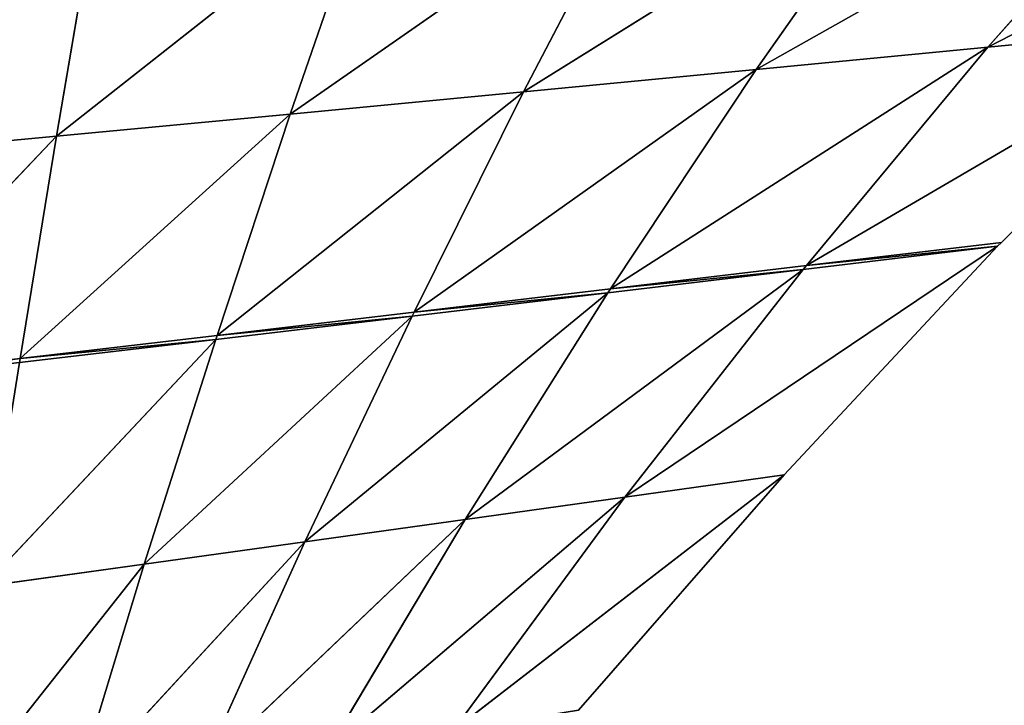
# Model space of a CAD drawing. Extents: x 219 to 498, y 110 to 382.
# Tile 622 of 656: x 358 to 402, y 171 to 201. Entities that reach past the tile are written whole.
import ezdxf

# ---------------------------------------------------------------- set-up
doc = ezdxf.new("R2010")
doc.units = 0
doc.header["$MEASUREMENT"] = 0
doc.layers.get('0').update_dxf_attribs({"color": 144, "linetype": 'CONTINUOUS'})
doc.layers.add('VOILE', color=134, linetype='CONTINUOUS')

# ---------------------------------------------------------------- blocks, each defined once
blk = doc.blocks.new('GROUPE_18')
at = {"color": 233}
for p, q in [((188.766, 83.68, 12.923), (168.298, 73.431, 17.977)), ((176.821, 82.922, 15.242), (157.954, 72.525, 19.506)), ((176.821, 82.922, 15.242), (168.298, 73.431, 17.977)), ((164.798, 82.142, 17.179), (147.568, 71.603, 20.745)), ((164.798, 82.142, 17.179), (157.954, 72.525, 19.506)), ((152.714, 81.341, 18.732), (137.153, 70.666, 21.693)), ((152.714, 81.341, 18.732), (147.568, 71.603, 20.745)), ((140.588, 80.521, 19.898), (126.722, 69.716, 22.347)), ((140.588, 80.521, 19.898), (137.153, 70.666, 21.693)), ((128.438, 79.681, 20.674), (126.722, 69.716, 22.347)), ((178.584, 74.32, 16.161), (160.194, 63.832, 20.713)), ((178.584, 74.32, 16.161), (168.298, 73.431, 17.977)), ((168.898, 64.793, 19.357), (178.584, 74.32, 16.161)), ((168.298, 73.431, 17.977), (151.452, 62.858, 21.86)), ((168.298, 73.431, 17.977), (157.954, 72.525, 19.506)), ((168.298, 73.431, 17.977), (160.194, 63.832, 20.713)), ((157.954, 72.525, 19.506), (142.681, 61.873, 22.795)), ((157.954, 72.525, 19.506), (147.568, 71.603, 20.745)), ((157.954, 72.525, 19.506), (151.452, 62.858, 21.86)), ((147.568, 71.603, 20.745), (133.892, 60.877, 23.519)), ((147.568, 71.603, 20.745), (137.153, 70.666, 21.693)), ((147.568, 71.603, 20.745), (142.681, 61.873, 22.795)), ((137.153, 70.666, 21.693), (125.093, 59.872, 24.029)), ((137.153, 70.666, 21.693), (126.722, 69.716, 22.347)), ((137.153, 70.666, 21.693), (133.892, 60.877, 23.519)), ((126.722, 69.716, 22.347), (116.293, 68.754, 22.708)), ((126.722, 69.716, 22.347), (116.299, 58.859, 24.326)), ((126.722, 69.716, 22.347), (125.093, 59.872, 24.029)), ((168.726, 64.624, 19.413), (152.092, 53.662, 23.656)), ((168.726, 64.624, 19.413), (160.051, 63.662, 20.763)), ((168.898, 64.793, 19.357), (160.194, 63.832, 20.713)), ((160.194, 63.832, 20.713), (151.452, 62.858, 21.86)), ((160.194, 63.832, 20.713), (160.051, 63.662, 20.763)), ((160.051, 63.662, 20.763), (144.957, 52.712, 24.492)), ((160.051, 63.662, 20.763), (151.337, 62.688, 21.904)), ((160.051, 63.662, 20.763), (152.092, 53.662, 23.656)), ((151.452, 62.858, 21.86), (142.681, 61.873, 22.795)), ((151.452, 62.858, 21.86), (151.337, 62.688, 21.904)), ((151.337, 62.688, 21.904), (137.804, 51.754, 25.184)), ((151.337, 62.688, 21.904), (142.595, 61.702, 22.835)), ((151.337, 62.688, 21.904), (144.957, 52.712, 24.492)), ((142.595, 61.702, 22.835), (130.639, 50.789, 25.732)), ((142.595, 61.702, 22.835), (133.834, 60.706, 23.556)), ((142.681, 61.873, 22.795), (133.892, 60.877, 23.519)), ((142.595, 61.702, 22.835), (137.804, 51.754, 25.184)), ((142.681, 61.873, 22.795), (142.595, 61.702, 22.835)), ((133.834, 60.706, 23.556), (123.469, 49.819, 26.136)), ((133.834, 60.706, 23.556), (125.065, 59.7, 24.065)), ((133.892, 60.877, 23.519), (125.093, 59.872, 24.029)), ((133.834, 60.706, 23.556), (130.639, 50.789, 25.732)), ((133.892, 60.877, 23.519), (133.834, 60.706, 23.556)), ((125.093, 59.872, 24.029), (116.299, 58.859, 24.326)), ((125.093, 59.872, 24.029), (125.065, 59.7, 24.065)), ((159.203, 54.603, 22.678), (144.426, 43.409, 26.587)), ((159.203, 54.603, 22.678), (152.092, 53.662, 23.656)), ((152.092, 53.662, 23.656), (138.814, 42.544, 27.135)), ((152.092, 53.662, 23.656), (144.426, 43.409, 26.587)), ((152.092, 53.662, 23.656), (144.957, 52.712, 24.492)), ((144.957, 52.712, 24.492), (133.192, 41.675, 27.593)), ((144.957, 52.712, 24.492), (137.804, 51.754, 25.184)), ((144.957, 52.712, 24.492), (138.814, 42.544, 27.135)), ((137.804, 51.754, 25.184), (127.564, 40.802, 27.959)), ((137.804, 51.754, 25.184), (130.639, 50.789, 25.732)), ((137.804, 51.754, 25.184), (133.192, 41.675, 27.593)), ((130.639, 50.789, 25.732), (121.935, 39.925, 28.234)), ((130.639, 50.789, 25.732), (123.469, 49.819, 26.136)), ((130.639, 50.789, 25.732), (127.564, 40.802, 27.959))]:
    blk.add_line(p, q, dxfattribs=at)
for p, q in [((188.766, 83.669, 12.735), (168.298, 73.42, 17.79)), ((176.821, 82.911, 15.055), (157.954, 72.514, 19.319)), ((168.298, 73.42, 17.79), (176.821, 82.911, 15.055)), ((147.568, 71.592, 20.558), (164.798, 82.131, 16.992)), ((157.954, 72.514, 19.319), (164.798, 82.131, 16.992)), ((137.153, 70.655, 21.505), (152.714, 81.331, 18.545)), ((147.568, 71.592, 20.558), (152.714, 81.331, 18.545)), ((126.722, 69.705, 22.16), (140.588, 80.51, 19.71)), ((137.153, 70.655, 21.505), (140.588, 80.51, 19.71)), ((126.722, 69.705, 22.16), (128.438, 79.67, 20.487)), ((178.584, 74.309, 15.973), (160.194, 63.821, 20.526)), ((178.584, 74.309, 15.973), (168.298, 73.42, 17.79)), ((168.898, 64.782, 19.17), (178.584, 74.309, 15.973)), ((168.298, 73.42, 17.79), (151.452, 62.847, 21.672)), ((168.298, 73.42, 17.79), (157.954, 72.514, 19.319)), ((160.194, 63.821, 20.526), (168.298, 73.42, 17.79)), ((157.954, 72.514, 19.319), (142.681, 61.862, 22.608)), ((157.954, 72.514, 19.319), (147.568, 71.592, 20.558)), ((151.452, 62.847, 21.672), (157.954, 72.514, 19.319)), ((133.892, 60.866, 23.331), (147.568, 71.592, 20.558)), ((147.568, 71.592, 20.558), (137.153, 70.655, 21.505)), ((142.681, 61.862, 22.608), (147.568, 71.592, 20.558)), ((125.093, 59.861, 23.842), (137.153, 70.655, 21.505)), ((137.153, 70.655, 21.505), (126.722, 69.705, 22.16)), ((133.892, 60.866, 23.331), (137.153, 70.655, 21.505)), ((126.722, 69.705, 22.16), (116.293, 68.743, 22.52)), ((116.299, 58.848, 24.139), (126.722, 69.705, 22.16)), ((125.093, 59.861, 23.842), (126.722, 69.705, 22.16)), ((152.092, 53.651, 23.469), (168.726, 64.613, 19.226)), ((168.726, 64.624, 19.413), (159.203, 54.603, 22.678)), ((159.203, 54.592, 22.49), (168.726, 64.613, 19.226)), ((160.051, 63.651, 20.576), (168.726, 64.613, 19.226)), ((168.898, 64.782, 19.17), (160.194, 63.821, 20.526)), ((168.898, 64.793, 19.357), (168.726, 64.624, 19.413)), ((168.726, 64.613, 19.226), (168.898, 64.782, 19.17)), ((168.726, 64.624, 19.413), (168.726, 64.613, 19.226)), ((168.898, 64.782, 19.17), (168.898, 64.793, 19.357)), ((160.194, 63.821, 20.526), (151.452, 62.847, 21.672)), ((160.051, 63.651, 20.576), (160.194, 63.821, 20.526)), ((144.957, 52.701, 24.305), (160.051, 63.651, 20.576)), ((151.337, 62.677, 21.717), (160.051, 63.651, 20.576)), ((160.051, 63.651, 20.576), (152.092, 53.651, 23.469)), ((151.452, 62.847, 21.672), (142.681, 61.862, 22.608)), ((151.337, 62.677, 21.717), (151.452, 62.847, 21.672)), ((137.804, 51.743, 24.997), (151.337, 62.677, 21.717)), ((142.595, 61.691, 22.648), (151.337, 62.677, 21.717)), ((151.337, 62.677, 21.717), (144.957, 52.701, 24.305)), ((130.639, 50.778, 25.545), (142.595, 61.691, 22.648)), ((133.834, 60.695, 23.369), (142.595, 61.691, 22.648)), ((142.681, 61.862, 22.608), (133.892, 60.866, 23.331)), ((142.595, 61.691, 22.648), (137.804, 51.743, 24.997)), ((142.595, 61.691, 22.648), (142.681, 61.862, 22.608)), ((123.469, 49.808, 25.949), (133.834, 60.695, 23.369)), ((125.065, 59.689, 23.878), (133.834, 60.695, 23.369)), ((133.892, 60.866, 23.331), (125.093, 59.861, 23.842)), ((130.639, 50.778, 25.545), (133.834, 60.695, 23.369)), ((133.834, 60.695, 23.369), (133.892, 60.866, 23.331)), ((116.299, 58.848, 24.139), (125.093, 59.861, 23.842)), ((125.065, 59.689, 23.878), (125.093, 59.861, 23.842)), ((144.426, 43.398, 26.4), (159.203, 54.592, 22.49)), ((159.203, 54.603, 22.678), (150.024, 44.268, 25.949)), ((150.024, 44.257, 25.762), (159.203, 54.592, 22.49)), ((152.092, 53.651, 23.469), (159.203, 54.592, 22.49)), ((159.203, 54.603, 22.678), (159.203, 54.592, 22.49)), ((138.814, 42.534, 26.948), (152.092, 53.651, 23.469)), ((152.092, 53.651, 23.469), (144.426, 43.398, 26.4)), ((144.957, 52.701, 24.305), (152.092, 53.651, 23.469)), ((133.192, 41.664, 27.406), (144.957, 52.701, 24.305)), ((137.804, 51.743, 24.997), (144.957, 52.701, 24.305)), ((144.957, 52.701, 24.305), (138.814, 42.534, 26.948)), ((127.564, 40.791, 27.772), (137.804, 51.743, 24.997)), ((130.639, 50.778, 25.545), (137.804, 51.743, 24.997)), ((137.804, 51.743, 24.997), (133.192, 41.664, 27.406)), ((121.935, 39.914, 28.047), (130.639, 50.778, 25.545)), ((123.469, 49.808, 25.949), (130.639, 50.778, 25.545)), ((127.564, 40.791, 27.772), (130.639, 50.778, 25.545))]:
    blk.add_line(p, q)
at = {"color": 22}
mesh = blk.add_polyface(dxfattribs=at)
corners = [(188.766, 83.68, 12.923), (176.821, 82.922, 15.242), (168.298, 73.431, 17.977)]
mesh.append_faces([[corners[k] for k in face] for face in [(0, 1, 2)]], dxfattribs={"color": 22})
mesh = blk.add_polyface(dxfattribs=at)
corners = [(188.766, 83.68, 12.923), (168.298, 73.431, 17.977), (178.584, 74.32, 16.161)]
mesh.append_faces([[corners[k] for k in face] for face in [(0, 1, 2)]], dxfattribs={"color": 22})
mesh = blk.add_polyface(dxfattribs=at)
corners = [(188.766, 83.669, 12.735), (178.584, 74.309, 15.973), (168.298, 73.42, 17.79)]
mesh.append_faces([[corners[k] for k in face] for face in [(0, 1, 2)]], dxfattribs={"color": 22})
mesh = blk.add_polyface(dxfattribs=at)
corners = [(188.766, 83.669, 12.735), (168.298, 73.42, 17.79), (176.821, 82.911, 15.055)]
mesh.append_faces([[corners[k] for k in face] for face in [(0, 1, 2)]], dxfattribs={"color": 22})
mesh = blk.add_polyface(dxfattribs=at)
corners = [(176.821, 82.922, 15.242), (157.954, 72.525, 19.506), (168.298, 73.431, 17.977)]
mesh.append_faces([[corners[k] for k in face] for face in [(0, 1, 2)]], dxfattribs={"color": 22})
mesh = blk.add_polyface(dxfattribs=at)
corners = [(176.821, 82.922, 15.242), (164.798, 82.142, 17.179), (157.954, 72.525, 19.506)]
mesh.append_faces([[corners[k] for k in face] for face in [(0, 1, 2)]], dxfattribs={"color": 22})
mesh = blk.add_polyface(dxfattribs=at)
corners = [(176.821, 82.911, 15.055), (168.298, 73.42, 17.79), (157.954, 72.514, 19.319)]
mesh.append_faces([[corners[k] for k in face] for face in [(0, 1, 2)]], dxfattribs={"color": 22})
mesh = blk.add_polyface(dxfattribs=at)
corners = [(176.821, 82.911, 15.055), (157.954, 72.514, 19.319), (164.798, 82.131, 16.992)]
mesh.append_faces([[corners[k] for k in face] for face in [(0, 1, 2)]], dxfattribs={"color": 22})
mesh = blk.add_polyface(dxfattribs=at)
corners = [(164.798, 82.142, 17.179), (147.568, 71.603, 20.745), (157.954, 72.525, 19.506)]
mesh.append_faces([[corners[k] for k in face] for face in [(0, 1, 2)]], dxfattribs={"color": 22})
mesh = blk.add_polyface(dxfattribs=at)
corners = [(164.798, 82.142, 17.179), (152.714, 81.341, 18.732), (147.568, 71.603, 20.745)]
mesh.append_faces([[corners[k] for k in face] for face in [(0, 1, 2)]], dxfattribs={"color": 22})
mesh = blk.add_polyface(dxfattribs=at)
corners = [(164.798, 82.131, 16.992), (147.568, 71.592, 20.558), (152.714, 81.331, 18.545)]
mesh.append_faces([[corners[k] for k in face] for face in [(0, 1, 2)]], dxfattribs={"color": 22})
mesh = blk.add_polyface(dxfattribs=at)
corners = [(164.798, 82.131, 16.992), (157.954, 72.514, 19.319), (147.568, 71.592, 20.558)]
mesh.append_faces([[corners[k] for k in face] for face in [(0, 1, 2)]], dxfattribs={"color": 22})
mesh = blk.add_polyface(dxfattribs=at)
corners = [(152.714, 81.341, 18.732), (140.588, 80.521, 19.898), (137.153, 70.666, 21.693)]
mesh.append_faces([[corners[k] for k in face] for face in [(0, 1, 2)]], dxfattribs={"color": 22})
mesh = blk.add_polyface(dxfattribs=at)
corners = [(152.714, 81.341, 18.732), (137.153, 70.666, 21.693), (147.568, 71.603, 20.745)]
mesh.append_faces([[corners[k] for k in face] for face in [(0, 1, 2)]], dxfattribs={"color": 22})
mesh = blk.add_polyface(dxfattribs=at)
corners = [(152.714, 81.331, 18.545), (137.153, 70.655, 21.505), (140.588, 80.51, 19.71)]
mesh.append_faces([[corners[k] for k in face] for face in [(0, 1, 2)]], dxfattribs={"color": 22})
mesh = blk.add_polyface(dxfattribs=at)
corners = [(152.714, 81.331, 18.545), (147.568, 71.592, 20.558), (137.153, 70.655, 21.505)]
mesh.append_faces([[corners[k] for k in face] for face in [(0, 1, 2)]], dxfattribs={"color": 22})
mesh = blk.add_polyface(dxfattribs=at)
corners = [(140.588, 80.521, 19.898), (128.438, 79.681, 20.674), (126.722, 69.716, 22.347)]
mesh.append_faces([[corners[k] for k in face] for face in [(0, 1, 2)]], dxfattribs={"color": 22})
mesh = blk.add_polyface(dxfattribs=at)
corners = [(140.588, 80.521, 19.898), (126.722, 69.716, 22.347), (137.153, 70.666, 21.693)]
mesh.append_faces([[corners[k] for k in face] for face in [(0, 1, 2)]], dxfattribs={"color": 22})
mesh = blk.add_polyface(dxfattribs=at)
corners = [(140.588, 80.51, 19.71), (126.722, 69.705, 22.16), (128.438, 79.67, 20.487)]
mesh.append_faces([[corners[k] for k in face] for face in [(0, 1, 2)]], dxfattribs={"color": 22})
mesh = blk.add_polyface(dxfattribs=at)
corners = [(140.588, 80.51, 19.71), (137.153, 70.655, 21.505), (126.722, 69.705, 22.16)]
mesh.append_faces([[corners[k] for k in face] for face in [(0, 1, 2)]], dxfattribs={"color": 22})
mesh = blk.add_polyface(dxfattribs=at)
corners = [(128.438, 79.681, 20.674), (116.286, 78.825, 21.06), (116.293, 68.754, 22.708)]
mesh.append_faces([[corners[k] for k in face] for face in [(0, 1, 2)]], dxfattribs={"color": 22})
mesh = blk.add_polyface(dxfattribs=at)
corners = [(128.438, 79.67, 20.487), (116.293, 68.743, 22.52), (116.286, 78.814, 20.873)]
mesh.append_faces([[corners[k] for k in face] for face in [(0, 1, 2)]], dxfattribs={"color": 22})
mesh = blk.add_polyface(dxfattribs=at)
corners = [(128.438, 79.681, 20.674), (116.293, 68.754, 22.708), (126.722, 69.716, 22.347)]
mesh.append_faces([[corners[k] for k in face] for face in [(0, 1, 2)]], dxfattribs={"color": 22})
mesh = blk.add_polyface(dxfattribs=at)
corners = [(128.438, 79.67, 20.487), (126.722, 69.705, 22.16), (116.293, 68.743, 22.52)]
mesh.append_faces([[corners[k] for k in face] for face in [(0, 1, 2)]], dxfattribs={"color": 22})
mesh = blk.add_polyface(dxfattribs=at)
corners = [(178.584, 74.32, 16.161), (160.194, 63.832, 20.713), (168.898, 64.793, 19.357)]
mesh.append_faces([[corners[k] for k in face] for face in [(0, 1, 2)]], dxfattribs={"color": 22})
mesh = blk.add_polyface(dxfattribs=at)
corners = [(178.584, 74.32, 16.161), (168.298, 73.431, 17.977), (160.194, 63.832, 20.713)]
mesh.append_faces([[corners[k] for k in face] for face in [(0, 1, 2)]], dxfattribs={"color": 22})
mesh = blk.add_polyface(dxfattribs=at)
corners = [(178.584, 74.309, 15.973), (160.194, 63.821, 20.526), (168.298, 73.42, 17.79)]
mesh.append_faces([[corners[k] for k in face] for face in [(0, 1, 2)]], dxfattribs={"color": 22})
mesh = blk.add_polyface(dxfattribs=at)
corners = [(178.584, 74.309, 15.973), (168.898, 64.782, 19.17), (160.194, 63.821, 20.526)]
mesh.append_faces([[corners[k] for k in face] for face in [(0, 1, 2)]], dxfattribs={"color": 22})
mesh = blk.add_polyface(dxfattribs=at)
corners = [(178.584, 74.309, 15.973), (168.898, 64.793, 19.357), (168.898, 64.782, 19.17), (178.584, 74.32, 16.161)]
mesh.append_faces([[corners[k] for k in face] for face in [(0, 1, 2), (1, 0, 3)]], dxfattribs={"vtx0": -1, "color": 22})
mesh = blk.add_polyface(dxfattribs=at)
corners = [(168.298, 73.431, 17.977), (157.954, 72.525, 19.506), (151.452, 62.858, 21.86)]
mesh.append_faces([[corners[k] for k in face] for face in [(0, 1, 2)]], dxfattribs={"color": 22})
mesh = blk.add_polyface(dxfattribs=at)
corners = [(168.298, 73.431, 17.977), (151.452, 62.858, 21.86), (160.194, 63.832, 20.713)]
mesh.append_faces([[corners[k] for k in face] for face in [(0, 1, 2)]], dxfattribs={"color": 22})
mesh = blk.add_polyface(dxfattribs=at)
corners = [(168.298, 73.42, 17.79), (151.452, 62.847, 21.672), (157.954, 72.514, 19.319)]
mesh.append_faces([[corners[k] for k in face] for face in [(0, 1, 2)]], dxfattribs={"color": 22})
mesh = blk.add_polyface(dxfattribs=at)
corners = [(168.298, 73.42, 17.79), (160.194, 63.821, 20.526), (151.452, 62.847, 21.672)]
mesh.append_faces([[corners[k] for k in face] for face in [(0, 1, 2)]], dxfattribs={"color": 22})
mesh = blk.add_polyface(dxfattribs=at)
corners = [(157.954, 72.525, 19.506), (147.568, 71.603, 20.745), (142.681, 61.873, 22.795)]
mesh.append_faces([[corners[k] for k in face] for face in [(0, 1, 2)]], dxfattribs={"color": 22})
mesh = blk.add_polyface(dxfattribs=at)
corners = [(157.954, 72.525, 19.506), (142.681, 61.873, 22.795), (151.452, 62.858, 21.86)]
mesh.append_faces([[corners[k] for k in face] for face in [(0, 1, 2)]], dxfattribs={"color": 22})
mesh = blk.add_polyface(dxfattribs=at)
corners = [(157.954, 72.514, 19.319), (151.452, 62.847, 21.672), (142.681, 61.862, 22.608)]
mesh.append_faces([[corners[k] for k in face] for face in [(0, 1, 2)]], dxfattribs={"color": 22})
mesh = blk.add_polyface(dxfattribs=at)
corners = [(157.954, 72.514, 19.319), (142.681, 61.862, 22.608), (147.568, 71.592, 20.558)]
mesh.append_faces([[corners[k] for k in face] for face in [(0, 1, 2)]], dxfattribs={"color": 22})
mesh = blk.add_polyface(dxfattribs=at)
corners = [(147.568, 71.603, 20.745), (133.892, 60.877, 23.519), (142.681, 61.873, 22.795)]
mesh.append_faces([[corners[k] for k in face] for face in [(0, 1, 2)]], dxfattribs={"color": 22})
mesh = blk.add_polyface(dxfattribs=at)
corners = [(147.568, 71.603, 20.745), (137.153, 70.666, 21.693), (133.892, 60.877, 23.519)]
mesh.append_faces([[corners[k] for k in face] for face in [(0, 1, 2)]], dxfattribs={"color": 22})
mesh = blk.add_polyface(dxfattribs=at)
corners = [(147.568, 71.592, 20.558), (133.892, 60.866, 23.331), (137.153, 70.655, 21.505)]
mesh.append_faces([[corners[k] for k in face] for face in [(0, 1, 2)]], dxfattribs={"color": 22})
mesh = blk.add_polyface(dxfattribs=at)
corners = [(147.568, 71.592, 20.558), (142.681, 61.862, 22.608), (133.892, 60.866, 23.331)]
mesh.append_faces([[corners[k] for k in face] for face in [(0, 1, 2)]], dxfattribs={"color": 22})
mesh = blk.add_polyface(dxfattribs=at)
corners = [(137.153, 70.666, 21.693), (126.722, 69.716, 22.347), (125.093, 59.872, 24.029)]
mesh.append_faces([[corners[k] for k in face] for face in [(0, 1, 2)]], dxfattribs={"color": 22})
mesh = blk.add_polyface(dxfattribs=at)
corners = [(137.153, 70.666, 21.693), (125.093, 59.872, 24.029), (133.892, 60.877, 23.519)]
mesh.append_faces([[corners[k] for k in face] for face in [(0, 1, 2)]], dxfattribs={"color": 22})
mesh = blk.add_polyface(dxfattribs=at)
corners = [(137.153, 70.655, 21.505), (125.093, 59.861, 23.842), (126.722, 69.705, 22.16)]
mesh.append_faces([[corners[k] for k in face] for face in [(0, 1, 2)]], dxfattribs={"color": 22})
mesh = blk.add_polyface(dxfattribs=at)
corners = [(137.153, 70.655, 21.505), (133.892, 60.866, 23.331), (125.093, 59.861, 23.842)]
mesh.append_faces([[corners[k] for k in face] for face in [(0, 1, 2)]], dxfattribs={"color": 22})
mesh = blk.add_polyface(dxfattribs=at)
corners = [(116.293, 68.75, 22.708), (126.722, 69.716, 22.347), (116.293, 68.754, 22.708), (116.299, 58.859, 24.326)]
mesh.append_faces([[corners[k] for k in face] for face in [(0, 1, 2), (1, 0, 3)]], dxfattribs={"vtx0": -1, "color": 22})
mesh = blk.add_polyface(dxfattribs=at)
corners = [(126.722, 69.705, 22.16), (116.293, 68.739, 22.521), (116.293, 68.743, 22.52), (116.299, 58.848, 24.139)]
mesh.append_faces([[corners[k] for k in face] for face in [(0, 1, 2), (1, 0, 3)]], dxfattribs={"vtx0": -1, "color": 22})
mesh = blk.add_polyface(dxfattribs=at)
corners = [(126.722, 69.716, 22.347), (116.299, 58.859, 24.326), (125.093, 59.872, 24.029)]
mesh.append_faces([[corners[k] for k in face] for face in [(0, 1, 2)]], dxfattribs={"color": 22})
mesh = blk.add_polyface(dxfattribs=at)
corners = [(126.722, 69.705, 22.16), (125.093, 59.861, 23.842), (116.299, 58.848, 24.139)]
mesh.append_faces([[corners[k] for k in face] for face in [(0, 1, 2)]], dxfattribs={"color": 22})
mesh = blk.add_polyface(dxfattribs=at)
corners = [(168.726, 64.624, 19.413), (160.051, 63.662, 20.763), (152.092, 53.662, 23.656)]
mesh.append_faces([[corners[k] for k in face] for face in [(0, 1, 2)]], dxfattribs={"color": 22})
mesh = blk.add_polyface(dxfattribs=at)
corners = [(168.726, 64.624, 19.413), (152.092, 53.662, 23.656), (159.203, 54.603, 22.678)]
mesh.append_faces([[corners[k] for k in face] for face in [(0, 1, 2)]], dxfattribs={"color": 22})
mesh = blk.add_polyface(dxfattribs=at)
corners = [(168.726, 64.613, 19.226), (152.092, 53.651, 23.469), (160.051, 63.651, 20.576)]
mesh.append_faces([[corners[k] for k in face] for face in [(0, 1, 2)]], dxfattribs={"color": 22})
mesh = blk.add_polyface(dxfattribs=at)
corners = [(168.726, 64.613, 19.226), (159.203, 54.592, 22.49), (152.092, 53.651, 23.469)]
mesh.append_faces([[corners[k] for k in face] for face in [(0, 1, 2)]], dxfattribs={"color": 22})
mesh = blk.add_polyface(dxfattribs=at)
corners = [(168.726, 64.613, 19.226), (159.203, 54.603, 22.678), (159.203, 54.592, 22.49), (168.726, 64.624, 19.413)]
mesh.append_faces([[corners[k] for k in face] for face in [(0, 1, 2), (1, 0, 3)]], dxfattribs={"vtx0": -1, "color": 22})
mesh = blk.add_polyface(dxfattribs=at)
corners = [(168.726, 64.624, 19.413), (160.194, 63.832, 20.713), (160.051, 63.662, 20.763), (168.898, 64.793, 19.357)]
mesh.append_faces([[corners[k] for k in face] for face in [(0, 1, 2), (1, 0, 3)]], dxfattribs={"vtx0": -1, "color": 22})
mesh = blk.add_polyface(dxfattribs=at)
corners = [(160.194, 63.821, 20.526), (168.726, 64.613, 19.226), (160.051, 63.651, 20.576), (168.898, 64.782, 19.17)]
mesh.append_faces([[corners[k] for k in face] for face in [(0, 1, 2), (1, 0, 3)]], dxfattribs={"vtx0": -1, "color": 22})
mesh = blk.add_polyface(dxfattribs=at)
corners = [(168.898, 64.782, 19.17), (168.726, 64.624, 19.413), (168.726, 64.613, 19.226), (168.898, 64.793, 19.357)]
mesh.append_faces([[corners[k] for k in face] for face in [(0, 1, 2), (1, 0, 3)]], dxfattribs={"vtx0": -1, "color": 22})
mesh = blk.add_polyface(dxfattribs=at)
corners = [(160.051, 63.662, 20.763), (151.452, 62.858, 21.86), (151.337, 62.688, 21.904), (160.194, 63.832, 20.713)]
mesh.append_faces([[corners[k] for k in face] for face in [(0, 1, 2), (1, 0, 3)]], dxfattribs={"vtx0": -1, "color": 22})
mesh = blk.add_polyface(dxfattribs=at)
corners = [(151.452, 62.847, 21.672), (160.051, 63.651, 20.576), (151.337, 62.677, 21.717), (160.194, 63.821, 20.526)]
mesh.append_faces([[corners[k] for k in face] for face in [(0, 1, 2), (1, 0, 3)]], dxfattribs={"vtx0": -1, "color": 22})
mesh = blk.add_polyface(dxfattribs=at)
corners = [(160.051, 63.662, 20.763), (144.957, 52.712, 24.492), (152.092, 53.662, 23.656)]
mesh.append_faces([[corners[k] for k in face] for face in [(0, 1, 2)]], dxfattribs={"color": 22})
mesh = blk.add_polyface(dxfattribs=at)
corners = [(160.051, 63.662, 20.763), (151.337, 62.688, 21.904), (144.957, 52.712, 24.492)]
mesh.append_faces([[corners[k] for k in face] for face in [(0, 1, 2)]], dxfattribs={"color": 22})
mesh = blk.add_polyface(dxfattribs=at)
corners = [(160.051, 63.651, 20.576), (144.957, 52.701, 24.305), (151.337, 62.677, 21.717)]
mesh.append_faces([[corners[k] for k in face] for face in [(0, 1, 2)]], dxfattribs={"color": 22})
mesh = blk.add_polyface(dxfattribs=at)
corners = [(160.051, 63.651, 20.576), (152.092, 53.651, 23.469), (144.957, 52.701, 24.305)]
mesh.append_faces([[corners[k] for k in face] for face in [(0, 1, 2)]], dxfattribs={"color": 22})
mesh = blk.add_polyface(dxfattribs=at)
corners = [(151.337, 62.688, 21.904), (142.681, 61.873, 22.795), (142.595, 61.702, 22.835), (151.452, 62.858, 21.86)]
mesh.append_faces([[corners[k] for k in face] for face in [(0, 1, 2), (1, 0, 3)]], dxfattribs={"vtx0": -1, "color": 22})
mesh = blk.add_polyface(dxfattribs=at)
corners = [(142.681, 61.862, 22.608), (151.337, 62.677, 21.717), (142.595, 61.691, 22.648), (151.452, 62.847, 21.672)]
mesh.append_faces([[corners[k] for k in face] for face in [(0, 1, 2), (1, 0, 3)]], dxfattribs={"vtx0": -1, "color": 22})
mesh = blk.add_polyface(dxfattribs=at)
corners = [(151.337, 62.688, 21.904), (142.595, 61.702, 22.835), (137.804, 51.754, 25.184)]
mesh.append_faces([[corners[k] for k in face] for face in [(0, 1, 2)]], dxfattribs={"color": 22})
mesh = blk.add_polyface(dxfattribs=at)
corners = [(151.337, 62.688, 21.904), (137.804, 51.754, 25.184), (144.957, 52.712, 24.492)]
mesh.append_faces([[corners[k] for k in face] for face in [(0, 1, 2)]], dxfattribs={"color": 22})
mesh = blk.add_polyface(dxfattribs=at)
corners = [(151.337, 62.677, 21.717), (137.804, 51.743, 24.997), (142.595, 61.691, 22.648)]
mesh.append_faces([[corners[k] for k in face] for face in [(0, 1, 2)]], dxfattribs={"color": 22})
mesh = blk.add_polyface(dxfattribs=at)
corners = [(151.337, 62.677, 21.717), (144.957, 52.701, 24.305), (137.804, 51.743, 24.997)]
mesh.append_faces([[corners[k] for k in face] for face in [(0, 1, 2)]], dxfattribs={"color": 22})
mesh = blk.add_polyface(dxfattribs=at)
corners = [(142.595, 61.702, 22.835), (130.639, 50.789, 25.732), (137.804, 51.754, 25.184)]
mesh.append_faces([[corners[k] for k in face] for face in [(0, 1, 2)]], dxfattribs={"color": 22})
mesh = blk.add_polyface(dxfattribs=at)
corners = [(142.595, 61.702, 22.835), (133.834, 60.706, 23.556), (130.639, 50.789, 25.732)]
mesh.append_faces([[corners[k] for k in face] for face in [(0, 1, 2)]], dxfattribs={"color": 22})
mesh = blk.add_polyface(dxfattribs=at)
corners = [(142.595, 61.691, 22.648), (130.639, 50.778, 25.545), (133.834, 60.695, 23.369)]
mesh.append_faces([[corners[k] for k in face] for face in [(0, 1, 2)]], dxfattribs={"color": 22})
mesh = blk.add_polyface(dxfattribs=at)
corners = [(142.595, 61.691, 22.648), (137.804, 51.743, 24.997), (130.639, 50.778, 25.545)]
mesh.append_faces([[corners[k] for k in face] for face in [(0, 1, 2)]], dxfattribs={"color": 22})
mesh = blk.add_polyface(dxfattribs=at)
corners = [(142.595, 61.702, 22.835), (133.892, 60.877, 23.519), (133.834, 60.706, 23.556), (142.681, 61.873, 22.795)]
mesh.append_faces([[corners[k] for k in face] for face in [(0, 1, 2), (1, 0, 3)]], dxfattribs={"vtx0": -1, "color": 22})
mesh = blk.add_polyface(dxfattribs=at)
corners = [(133.892, 60.866, 23.331), (142.595, 61.691, 22.648), (133.834, 60.695, 23.369), (142.681, 61.862, 22.608)]
mesh.append_faces([[corners[k] for k in face] for face in [(0, 1, 2), (1, 0, 3)]], dxfattribs={"vtx0": -1, "color": 22})
mesh = blk.add_polyface(dxfattribs=at)
corners = [(133.834, 60.706, 23.556), (123.469, 49.819, 26.136), (130.639, 50.789, 25.732)]
mesh.append_faces([[corners[k] for k in face] for face in [(0, 1, 2)]], dxfattribs={"color": 22})
mesh = blk.add_polyface(dxfattribs=at)
corners = [(133.834, 60.706, 23.556), (125.065, 59.7, 24.065), (123.469, 49.819, 26.136)]
mesh.append_faces([[corners[k] for k in face] for face in [(0, 1, 2)]], dxfattribs={"color": 22})
mesh = blk.add_polyface(dxfattribs=at)
corners = [(133.834, 60.695, 23.369), (123.469, 49.808, 25.949), (125.065, 59.689, 23.878)]
mesh.append_faces([[corners[k] for k in face] for face in [(0, 1, 2)]], dxfattribs={"color": 22})
mesh = blk.add_polyface(dxfattribs=at)
corners = [(133.834, 60.695, 23.369), (130.639, 50.778, 25.545), (123.469, 49.808, 25.949)]
mesh.append_faces([[corners[k] for k in face] for face in [(0, 1, 2)]], dxfattribs={"color": 22})
mesh = blk.add_polyface(dxfattribs=at)
corners = [(133.834, 60.706, 23.556), (125.093, 59.872, 24.029), (125.065, 59.7, 24.065), (133.892, 60.877, 23.519)]
mesh.append_faces([[corners[k] for k in face] for face in [(0, 1, 2), (1, 0, 3)]], dxfattribs={"vtx0": -1, "color": 22})
mesh = blk.add_polyface(dxfattribs=at)
corners = [(125.093, 59.861, 23.842), (133.834, 60.695, 23.369), (125.065, 59.689, 23.878), (133.892, 60.866, 23.331)]
mesh.append_faces([[corners[k] for k in face] for face in [(0, 1, 2), (1, 0, 3)]], dxfattribs={"vtx0": -1, "color": 22})
mesh = blk.add_polyface(dxfattribs=at)
corners = [(116.299, 58.687, 24.362), (125.093, 59.872, 24.029), (116.299, 58.859, 24.326), (125.065, 59.7, 24.065)]
mesh.append_faces([[corners[k] for k in face] for face in [(0, 1, 2), (1, 0, 3)]], dxfattribs={"vtx0": -1, "color": 22})
mesh = blk.add_polyface(dxfattribs=at)
corners = [(125.093, 59.861, 23.842), (116.299, 58.676, 24.175), (116.299, 58.848, 24.139), (125.065, 59.689, 23.878)]
mesh.append_faces([[corners[k] for k in face] for face in [(0, 1, 2), (1, 0, 3)]], dxfattribs={"vtx0": -1, "color": 22})
mesh = blk.add_polyface(dxfattribs=at)
corners = [(159.203, 54.603, 22.678), (144.426, 43.409, 26.587), (150.024, 44.268, 25.949)]
mesh.append_faces([[corners[k] for k in face] for face in [(0, 1, 2)]], dxfattribs={"color": 22})
mesh = blk.add_polyface(dxfattribs=at)
corners = [(159.203, 54.603, 22.678), (152.092, 53.662, 23.656), (144.426, 43.409, 26.587)]
mesh.append_faces([[corners[k] for k in face] for face in [(0, 1, 2)]], dxfattribs={"color": 22})
mesh = blk.add_polyface(dxfattribs=at)
corners = [(159.203, 54.592, 22.49), (144.426, 43.398, 26.4), (152.092, 53.651, 23.469)]
mesh.append_faces([[corners[k] for k in face] for face in [(0, 1, 2)]], dxfattribs={"color": 22})
mesh = blk.add_polyface(dxfattribs=at)
corners = [(159.203, 54.592, 22.49), (150.024, 44.257, 25.762), (144.426, 43.398, 26.4)]
mesh.append_faces([[corners[k] for k in face] for face in [(0, 1, 2)]], dxfattribs={"color": 22})
mesh = blk.add_polyface(dxfattribs=at)
corners = [(159.203, 54.592, 22.49), (150.024, 44.268, 25.949), (150.024, 44.257, 25.762), (159.203, 54.603, 22.678)]
mesh.append_faces([[corners[k] for k in face] for face in [(0, 1, 2), (1, 0, 3)]], dxfattribs={"vtx0": -1, "color": 22})
mesh = blk.add_polyface(dxfattribs=at)
corners = [(152.092, 53.662, 23.656), (138.814, 42.544, 27.135), (144.426, 43.409, 26.587)]
mesh.append_faces([[corners[k] for k in face] for face in [(0, 1, 2)]], dxfattribs={"color": 22})
mesh = blk.add_polyface(dxfattribs=at)
corners = [(152.092, 53.662, 23.656), (144.957, 52.712, 24.492), (138.814, 42.544, 27.135)]
mesh.append_faces([[corners[k] for k in face] for face in [(0, 1, 2)]], dxfattribs={"color": 22})
mesh = blk.add_polyface(dxfattribs=at)
corners = [(152.092, 53.651, 23.469), (138.814, 42.534, 26.948), (144.957, 52.701, 24.305)]
mesh.append_faces([[corners[k] for k in face] for face in [(0, 1, 2)]], dxfattribs={"color": 22})
mesh = blk.add_polyface(dxfattribs=at)
corners = [(152.092, 53.651, 23.469), (144.426, 43.398, 26.4), (138.814, 42.534, 26.948)]
mesh.append_faces([[corners[k] for k in face] for face in [(0, 1, 2)]], dxfattribs={"color": 22})
mesh = blk.add_polyface(dxfattribs=at)
corners = [(144.957, 52.712, 24.492), (137.804, 51.754, 25.184), (133.192, 41.675, 27.593)]
mesh.append_faces([[corners[k] for k in face] for face in [(0, 1, 2)]], dxfattribs={"color": 22})
mesh = blk.add_polyface(dxfattribs=at)
corners = [(144.957, 52.712, 24.492), (133.192, 41.675, 27.593), (138.814, 42.544, 27.135)]
mesh.append_faces([[corners[k] for k in face] for face in [(0, 1, 2)]], dxfattribs={"color": 22})
mesh = blk.add_polyface(dxfattribs=at)
corners = [(144.957, 52.701, 24.305), (133.192, 41.664, 27.406), (137.804, 51.743, 24.997)]
mesh.append_faces([[corners[k] for k in face] for face in [(0, 1, 2)]], dxfattribs={"color": 22})
mesh = blk.add_polyface(dxfattribs=at)
corners = [(144.957, 52.701, 24.305), (138.814, 42.534, 26.948), (133.192, 41.664, 27.406)]
mesh.append_faces([[corners[k] for k in face] for face in [(0, 1, 2)]], dxfattribs={"color": 22})
mesh = blk.add_polyface(dxfattribs=at)
corners = [(137.804, 51.754, 25.184), (127.564, 40.802, 27.959), (133.192, 41.675, 27.593)]
mesh.append_faces([[corners[k] for k in face] for face in [(0, 1, 2)]], dxfattribs={"color": 22})
mesh = blk.add_polyface(dxfattribs=at)
corners = [(137.804, 51.754, 25.184), (130.639, 50.789, 25.732), (127.564, 40.802, 27.959)]
mesh.append_faces([[corners[k] for k in face] for face in [(0, 1, 2)]], dxfattribs={"color": 22})
mesh = blk.add_polyface(dxfattribs=at)
corners = [(137.804, 51.743, 24.997), (127.564, 40.791, 27.772), (130.639, 50.778, 25.545)]
mesh.append_faces([[corners[k] for k in face] for face in [(0, 1, 2)]], dxfattribs={"color": 22})
mesh = blk.add_polyface(dxfattribs=at)
corners = [(137.804, 51.743, 24.997), (133.192, 41.664, 27.406), (127.564, 40.791, 27.772)]
mesh.append_faces([[corners[k] for k in face] for face in [(0, 1, 2)]], dxfattribs={"color": 22})
mesh = blk.add_polyface(dxfattribs=at)
corners = [(130.639, 50.789, 25.732), (121.935, 39.925, 28.234), (127.564, 40.802, 27.959)]
mesh.append_faces([[corners[k] for k in face] for face in [(0, 1, 2)]], dxfattribs={"color": 22})
mesh = blk.add_polyface(dxfattribs=at)
corners = [(130.639, 50.789, 25.732), (123.469, 49.819, 26.136), (121.935, 39.925, 28.234)]
mesh.append_faces([[corners[k] for k in face] for face in [(0, 1, 2)]], dxfattribs={"color": 22})
mesh = blk.add_polyface(dxfattribs=at)
corners = [(130.639, 50.778, 25.545), (121.935, 39.914, 28.047), (123.469, 49.808, 25.949)]
mesh.append_faces([[corners[k] for k in face] for face in [(0, 1, 2)]], dxfattribs={"color": 22})
mesh = blk.add_polyface(dxfattribs=at)
corners = [(130.639, 50.778, 25.545), (127.564, 40.791, 27.772), (121.935, 39.914, 28.047)]
mesh.append_faces([[corners[k] for k in face] for face in [(0, 1, 2)]], dxfattribs={"color": 22})
blk = doc.blocks.new('GROUP_35')
at = {"layer": 'VOILE', "extrusion": (-2.60656e-05, -0.058031, 0.998315), "rotation": 0.03072820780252}
blk.add_blockref('GROUPE_18', (10.255, 13.234, -6.006), dxfattribs=at)

msp = doc.modelspace()

# ---------------------------------------------------------------- block references
msp.add_blockref('GROUP_35', (222.755, 114.395, 147.879))

doc.saveas('drawing.dxf')
